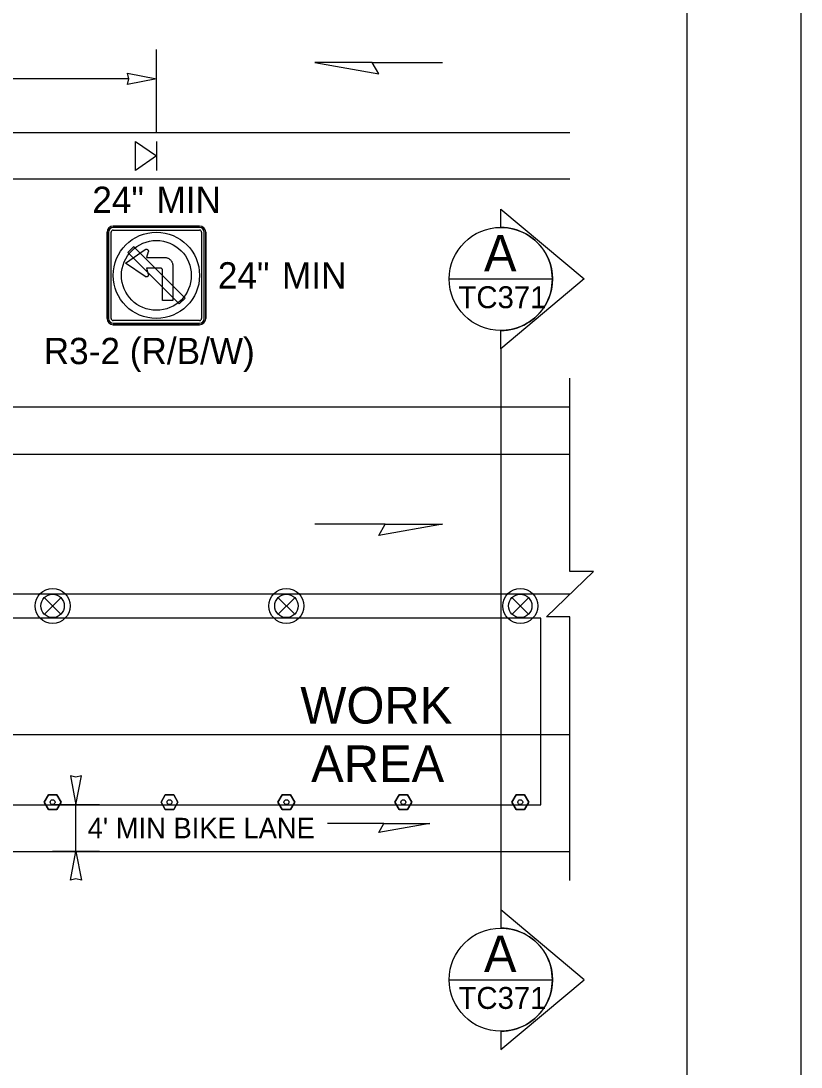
# Model space of a CAD drawing. Extents: x 99958 to 100136, y 99935 to 100013.
# Drawn here: x 100053.927 to 100056.062, y 99973.482 to 99976.346 of the extents above; entities that cross this region are included whole.
import ezdxf

# ---------------------------------------------------------------- set-up
doc = ezdxf.new("R2010")
doc.units = 0
for name, color, linetype in [('RD_ED_ShoulderPavedEdge', 7, 'Continuous'), ('RD_MK_LineEdgeYellow', 7, 'Continuous'), ('RD_MK_LineLane', 7, 'Continuous'), ('SH_GI_PlotLimits', 7, 'Continuous'), ('SH_GI_SheetBorder', 7, 'Continuous'), ('SH_TI_WZSectionCut', 7, 'Continuous'), ('TR_SN_ConstructionSigns', 7, 'Continuous'), ('TR_WZ_PortableSignMountRed-Wht', 7, 'Continuous'), ('TR_WZ_TrafficSafetyDrum', 7, 'Continuous'), ('TR_WZ_TubularMarker', 7, 'Continuous'), ('TR_WZ_WorkAreaLabel', 7, 'Continuous'), ('TR_WZ_WorkZoneDetails', 7, 'Continuous'), ('TR_WZ_WorkZoneTextCurrent', 7, 'Continuous')]:
    doc.layers.add(name, color=color, linetype=linetype)

msp = doc.modelspace()

# ---------------------------------------------------------------- linework, layer by layer
at = {"layer": 'RD_ED_ShoulderPavedEdge'}
for p, q in [((100055.43, 99975.9124), (100052.7569, 99975.9124)), ((100055.43, 99975.2884), (100052.7569, 99975.2884)), ((100052.5069, 99974.0724), (100055.43, 99974.0724))]:
    msp.add_line(p, q, dxfattribs=at)
at = {"layer": 'RD_MK_LineEdgeYellow'}
for p, q in [((100052.7569, 99976.0404), (100055.43, 99976.0404)), ((100052.7569, 99975.1604), (100055.43, 99975.1604)), ((100052.7569, 99974.3924), (100055.43, 99974.3924))]:
    msp.add_line(p, q, dxfattribs=at)
at = {"layer": 'RD_MK_LineLane'}
msp.add_lwpolyline([(100055.43, 99974.7764), (100048.195, 99974.7764)], dxfattribs=at)
at = {"layer": 'SH_GI_PlotLimits'}
msp.add_lwpolyline([(100039.0625, 99969.6875), (100056.0625, 99969.6875), (100056.0625, 99980.6875), (100039.0625, 99980.6875)], close=True, dxfattribs=at)
at = {"layer": 'SH_GI_SheetBorder'}
msp.add_line((100055.75, 99980.375), (100055.75, 99970), dxfattribs=at)
at = {"layer": 'SH_TI_WZSectionCut'}
for p, q in [((100055.2407, 99975.7808), (100055.2407, 99975.8307)), ((100055.2407, 99975.8307), (100055.4688, 99975.6396)), ((100055.4688, 99975.6396), (100055.2407, 99975.4484)), ((100055.2407, 99975.4484), (100055.2407, 99975.4984)), ((100055.2407, 99975.4484), (100055.2407, 99973.9125)), ((100055.2407, 99973.9125), (100055.2407, 99973.8625)), ((100055.4689, 99973.7213), (100055.2407, 99973.9125)), ((100055.2407, 99973.5302), (100055.4689, 99973.7213)), ((100055.2407, 99973.5801), (100055.2407, 99973.5302))]:
    msp.add_line(p, q, dxfattribs=at)
for points in [[(100055.0995, 99975.6396), (100055.3819, 99975.6396)], [(100055.0995, 99973.7213), (100055.3819, 99973.7213)]]:
    msp.add_lwpolyline(points, dxfattribs=at)
for centre in [(100055.2407, 99975.6396), (100055.2407, 99973.7213)]:
    msp.add_circle(centre, 0.1412, dxfattribs=at)
for centre in [(100055.2407, 99975.6396), (100055.2407, 99973.7213)]:
    msp.add_arc(centre, 0.1412, 269.9978, 90.0022, dxfattribs=at)
at = {"layer": 'TR_SN_ConstructionSigns'}
for p, q in [((100054.163, 99975.7676), (100054.163, 99975.5313)), ((100054.163, 99975.5313), (100054.163, 99975.7676)), ((100054.163, 99975.7676), (100054.163, 99975.5313)), ((100054.1672, 99975.7676), (100054.1672, 99975.5313)), ((100054.1742, 99975.5313), (100054.1742, 99975.7676)), ((100054.4161, 99975.7844), (100054.1798, 99975.7844)), ((100054.1798, 99975.7844), (100054.4161, 99975.7844)), ((100054.4161, 99975.7844), (100054.1798, 99975.7844)), ((100054.4161, 99975.7802), (100054.1798, 99975.7802)), ((100054.1798, 99975.7732), (100054.4161, 99975.7732)), ((100054.4217, 99975.7676), (100054.4217, 99975.5313)), ((100054.4287, 99975.5313), (100054.4287, 99975.7676)), ((100054.433, 99975.5313), (100054.433, 99975.7676)), ((100054.433, 99975.7676), (100054.433, 99975.5313)), ((100054.433, 99975.5313), (100054.433, 99975.7676)), ((100054.2137, 99975.6831), (100054.2674, 99975.72)), ((100054.2674, 99975.72), (100054.268, 99975.7204)), ((100054.268, 99975.7204), (100054.2687, 99975.7208)), ((100054.2687, 99975.7208), (100054.2694, 99975.7209)), ((100054.2694, 99975.7209), (100054.2701, 99975.721)), ((100054.2701, 99975.721), (100054.2709, 99975.721)), ((100054.2709, 99975.721), (100054.2716, 99975.721)), ((100054.2759, 99975.7137), (100054.271, 99975.6984)), ((100054.2716, 99975.721), (100054.2723, 99975.7208)), ((100054.2723, 99975.7208), (100054.273, 99975.7205)), ((100054.273, 99975.7205), (100054.2736, 99975.7201)), ((100054.2736, 99975.7201), (100054.2742, 99975.7197)), ((100054.2742, 99975.7197), (100054.2747, 99975.7192)), ((100054.2747, 99975.7192), (100054.2752, 99975.7186)), ((100054.2752, 99975.7186), (100054.2756, 99975.718)), ((100054.2756, 99975.718), (100054.2758, 99975.7173)), ((100054.2758, 99975.7173), (100054.2761, 99975.7166)), ((100054.2761, 99975.7144), (100054.2759, 99975.7137)), ((100054.2761, 99975.7166), (100054.2762, 99975.7159)), ((100054.2762, 99975.7152), (100054.2761, 99975.7144)), ((100054.2762, 99975.7159), (100054.2762, 99975.7152)), ((100054.2674, 99975.6462), (100054.2137, 99975.6831)), ((100054.271, 99975.6984), (100054.2932, 99975.6984)), ((100054.2932, 99975.6984), (100054.3204, 99975.6984)), ((100054.3204, 99975.6984), (100054.3218, 99975.6984)), ((100054.3218, 99975.6984), (100054.3233, 99975.6983)), ((100054.3233, 99975.6983), (100054.3248, 99975.6981)), ((100054.3248, 99975.6981), (100054.3262, 99975.6977)), ((100054.3262, 99975.6977), (100054.3276, 99975.6973)), ((100054.3276, 99975.6973), (100054.329, 99975.6968)), ((100054.329, 99975.6968), (100054.3303, 99975.6962)), ((100054.3303, 99975.6962), (100054.3316, 99975.6955)), ((100054.3316, 99975.6955), (100054.3329, 99975.6947)), ((100054.3329, 99975.6947), (100054.3341, 99975.6939)), ((100054.3341, 99975.6939), (100054.3352, 99975.6929)), ((100054.3352, 99975.6929), (100054.3363, 99975.6919)), ((100054.3363, 99975.6919), (100054.3373, 99975.6908)), ((100054.3373, 99975.6908), (100054.3382, 99975.6897)), ((100054.3382, 99975.6897), (100054.3391, 99975.6885)), ((100054.3391, 99975.6885), (100054.3398, 99975.6873)), ((100054.3398, 99975.6873), (100054.3406, 99975.6859)), ((100054.3406, 99975.6859), (100054.3412, 99975.6846)), ((100054.3412, 99975.6846), (100054.3417, 99975.6832)), ((100054.3417, 99975.6832), (100054.3421, 99975.6818)), ((100054.3421, 99975.6818), (100054.3424, 99975.6804)), ((100054.3424, 99975.6804), (100054.3427, 99975.679)), ((100054.3427, 99975.679), (100054.3428, 99975.6775)), ((100054.3428, 99975.6775), (100054.3429, 99975.676)), ((100054.2706, 99975.6691), (100054.2759, 99975.6525)), ((100054.2932, 99975.6691), (100054.2706, 99975.6691)), ((100054.2752, 99975.6476), (100054.2747, 99975.6471)), ((100054.2756, 99975.6483), (100054.2752, 99975.6476)), ((100054.2758, 99975.649), (100054.2756, 99975.6483)), ((100054.2761, 99975.6497), (100054.2758, 99975.649)), ((100054.2759, 99975.6525), (100054.2761, 99975.6518)), ((100054.2761, 99975.6518), (100054.2762, 99975.6511)), ((100054.2762, 99975.6504), (100054.2761, 99975.6497)), ((100054.2762, 99975.6511), (100054.2762, 99975.6504)), ((100054.3092, 99975.6691), (100054.2932, 99975.6691)), ((100054.3099, 99975.669), (100054.3092, 99975.6691)), ((100054.3106, 99975.6689), (100054.3099, 99975.669)), ((100054.3113, 99975.6687), (100054.3106, 99975.6689)), ((100054.312, 99975.6683), (100054.3113, 99975.6687)), ((100054.3126, 99975.6679), (100054.312, 99975.6683)), ((100054.3132, 99975.6674), (100054.3126, 99975.6679)), ((100054.3136, 99975.6669), (100054.3132, 99975.6674)), ((100054.314, 99975.6663), (100054.3136, 99975.6669)), ((100054.3144, 99975.6656), (100054.314, 99975.6663)), ((100054.3146, 99975.665), (100054.3144, 99975.6656)), ((100054.3147, 99975.6642), (100054.3146, 99975.665)), ((100054.3148, 99975.6635), (100054.3147, 99975.6642)), ((100054.3148, 99975.5805), (100054.3148, 99975.6635)), ((100054.3429, 99975.676), (100054.3429, 99975.5805)), ((100054.268, 99975.6459), (100054.2674, 99975.6462)), ((100054.2687, 99975.6455), (100054.268, 99975.6459)), ((100054.2694, 99975.6454), (100054.2687, 99975.6455)), ((100054.2701, 99975.6452), (100054.2694, 99975.6454)), ((100054.2709, 99975.6452), (100054.2701, 99975.6452)), ((100054.2716, 99975.6453), (100054.2709, 99975.6452)), ((100054.2723, 99975.6455), (100054.2716, 99975.6453)), ((100054.273, 99975.6457), (100054.2723, 99975.6455)), ((100054.2736, 99975.6461), (100054.273, 99975.6457)), ((100054.2742, 99975.6466), (100054.2736, 99975.6461)), ((100054.2747, 99975.6471), (100054.2742, 99975.6466)), ((100054.3429, 99975.5805), (100054.3148, 99975.5805)), ((100054.4161, 99975.5257), (100054.1798, 99975.5257)), ((100054.1798, 99975.5187), (100054.4161, 99975.5187)), ((100054.1798, 99975.5144), (100054.4161, 99975.5144)), ((100054.4161, 99975.5144), (100054.1798, 99975.5144)), ((100054.1798, 99975.5144), (100054.4161, 99975.5144))]:
    msp.add_line(p, q, dxfattribs=at)
msp.add_lwpolyline([(100054.3731, 99975.5903), (100054.2388, 99975.7246), (100054.2356, 99975.7277), (100054.2197, 99975.7118), (100054.3572, 99975.5743), (100054.3603, 99975.5712), (100054.3763, 99975.5871), (100054.3731, 99975.5903)], dxfattribs=at)
for radius in [0.1181, 0.0956]:
    msp.add_circle((100054.298, 99975.6494), radius, dxfattribs=at)
for centre, radius, start, end in [((100054.1798, 99975.7676), 0.0169, 90, 180), ((100054.1798, 99975.7676), 0.0169, 90, 180), ((100054.1798, 99975.7676), 0.0169, 90, 180), ((100054.1798, 99975.7676), 0.0127, 90, 180), ((100054.1798, 99975.7676), 0.00562, 90, 180), ((100054.4161, 99975.7676), 0.0169, 0, 90), ((100054.4161, 99975.7676), 0.0169, 0, 90), ((100054.4161, 99975.7676), 0.0169, 0, 90), ((100054.4161, 99975.7676), 0.0127, 0, 90), ((100054.4161, 99975.7676), 0.00562, 0, 90), ((100054.1798, 99975.5313), 0.0169, 180, 270), ((100054.1798, 99975.5313), 0.0169, 180, 270), ((100054.1798, 99975.5313), 0.0169, 180, 270), ((100054.1798, 99975.5313), 0.0127, 180, 270), ((100054.1798, 99975.5313), 0.00562, 180, 270), ((100054.4161, 99975.5313), 0.0127, 270, 0), ((100054.4161, 99975.5313), 0.00562, 270, 0), ((100054.4161, 99975.5313), 0.0169, 270, 0), ((100054.4161, 99975.5313), 0.0169, 270, 0), ((100054.4161, 99975.5313), 0.0169, 270, 0)]:
    msp.add_arc(centre, radius, start, end, dxfattribs=at)
at = {"layer": 'TR_WZ_PortableSignMountRed-Wht'}
msp.add_line((100054.298, 99976.0164), (100054.298, 99975.9364), dxfattribs=at)
msp.add_lwpolyline([(100054.298, 99975.9765), (100054.2405, 99975.9364), (100054.2405, 99976.0164)], close=True, dxfattribs=at)
at = {"layer": 'TR_WZ_TrafficSafetyDrum'}
for p, q in [((100053.9913, 99974.7671), (100054.0365, 99974.7218)), ((100054.0365, 99974.7671), (100053.9913, 99974.7218)), ((100054.6313, 99974.7671), (100054.6765, 99974.7218)), ((100054.6765, 99974.7671), (100054.6313, 99974.7218)), ((100055.2713, 99974.7671), (100055.3165, 99974.7218)), ((100055.3165, 99974.7671), (100055.2713, 99974.7218))]:
    msp.add_line(p, q, dxfattribs=at)
for centre, radius in [((100054.0139, 99974.7445), 0.048), ((100054.0139, 99974.7445), 0.048), ((100054.6539, 99974.7445), 0.048), ((100054.6539, 99974.7445), 0.048), ((100055.2939, 99974.7445), 0.048), ((100055.2939, 99974.7445), 0.048), ((100054.0139, 99974.7445), 0.032), ((100054.6539, 99974.7445), 0.032), ((100055.2939, 99974.7445), 0.032)]:
    msp.add_circle(centre, radius, dxfattribs=at)
at = {"layer": 'TR_WZ_TubularMarker'}
for points in [[(100053.9908, 99974.2071), (100054.0024, 99974.2271), (100054.0255, 99974.2271), (100054.037, 99974.2071), (100054.0255, 99974.1871), (100054.0024, 99974.1871)], [(100054.3108, 99974.2071), (100054.3224, 99974.2271), (100054.3455, 99974.2271), (100054.357, 99974.2071), (100054.3455, 99974.1871), (100054.3224, 99974.1871)], [(100054.6308, 99974.2071), (100054.6424, 99974.2271), (100054.6655, 99974.2271), (100054.677, 99974.2071), (100054.6655, 99974.1871), (100054.6424, 99974.1871)], [(100054.9508, 99974.2071), (100054.9624, 99974.2271), (100054.9855, 99974.2271), (100054.997, 99974.2071), (100054.9855, 99974.1871), (100054.9624, 99974.1871)], [(100055.2708, 99974.2071), (100055.2824, 99974.2271), (100055.3055, 99974.2271), (100055.317, 99974.2071), (100055.3055, 99974.1871), (100055.2824, 99974.1871)]]:
    msp.add_lwpolyline(points, close=True, dxfattribs=at)
for points in [[(100054.0024, 99974.1871), (100054.0255, 99974.1871), (100054.037, 99974.2071), (100054.0255, 99974.2271), (100054.0024, 99974.2271), (100053.9908, 99974.2071), (100054.0024, 99974.1871)], [(100054.3224, 99974.1871), (100054.3455, 99974.1871), (100054.357, 99974.2071), (100054.3455, 99974.2271), (100054.3224, 99974.2271), (100054.3108, 99974.2071), (100054.3224, 99974.1871)], [(100054.6424, 99974.1871), (100054.6655, 99974.1871), (100054.677, 99974.2071), (100054.6655, 99974.2271), (100054.6424, 99974.2271), (100054.6308, 99974.2071), (100054.6424, 99974.1871)], [(100054.9624, 99974.1871), (100054.9855, 99974.1871), (100054.997, 99974.2071), (100054.9855, 99974.2271), (100054.9624, 99974.2271), (100054.9508, 99974.2071), (100054.9624, 99974.1871)], [(100055.2824, 99974.1871), (100055.3055, 99974.1871), (100055.317, 99974.2071), (100055.3055, 99974.2271), (100055.2824, 99974.2271), (100055.2708, 99974.2071), (100055.2824, 99974.1871)]]:
    msp.add_lwpolyline(points, dxfattribs=at)
for centre in [(100054.0139, 99974.2071), (100054.3339, 99974.2071), (100054.6539, 99974.2071), (100054.9739, 99974.2071), (100055.2939, 99974.2071)]:
    msp.add_circle(centre, 0.00667, dxfattribs=at)
at = {"layer": 'TR_WZ_WorkZoneDetails'}
for p, q in [((100054.298, 99976.0404), (100054.298, 99976.2677)), ((100054.8886, 99976.2324), (100055.0815, 99976.2324)), ((100054.223, 99976.1876), (100052.8319, 99976.1876)), ((100054.9242, 99974.9684), (100054.7313, 99974.9684)), ((100054.1419, 99974.2004), (100054.0139, 99974.2004)), ((100054.0779, 99974.0724), (100054.0779, 99974.2004)), ((100054.9207, 99974.1488), (100054.7664, 99974.1488)), ((100054.9207, 99974.1488), (100054.7664, 99974.1488)), ((100054.1419, 99974.0724), (100054.0139, 99974.0724))]:
    msp.add_line(p, q, dxfattribs=at)
for points in [[(100054.7313, 99976.2324), (100054.9064, 99976.2016), (100054.8886, 99976.2324)], [(100054.298, 99976.1876), (100054.2193, 99976.1722), (100054.223, 99976.1876), (100054.2193, 99976.2031)], [(100055.0815, 99974.9684), (100054.9064, 99974.9376), (100054.9242, 99974.9684)], [(100048.275, 99974.7114), (100048.275, 99974.2004), (100050.4939, 99974.2004), (100050.8139, 99974.2004), (100050.8139, 99974.2004), (100050.8139, 99974.2004), (100051.1339, 99974.2004), (100051.1339, 99974.2004), (100051.1339, 99974.2004), (100051.7739, 99974.2004), (100052.0939, 99974.2004), (100052.5069, 99974.2004), (100052.5069, 99974.2004), (100055.35, 99974.2004), (100055.35, 99974.7114)], [(100054.0779, 99974.2004), (100054.0933, 99974.2791), (100054.0779, 99974.2754), (100054.0625, 99974.2791)], [(100055.0464, 99974.1488), (100054.9064, 99974.1241), (100054.9207, 99974.1488)], [(100055.0464, 99974.1488), (100054.9064, 99974.1241), (100054.9207, 99974.1488)], [(100054.0779, 99974.0724), (100054.0933, 99973.9938), (100054.0779, 99973.9975), (100054.0625, 99973.9938)]]:
    msp.add_lwpolyline(points, close=True, dxfattribs=at)
msp.add_lwpolyline([(100055.43, 99973.9924), (100055.43, 99974.7145), (100055.366, 99974.7145), (100055.494, 99974.8384), (100055.43, 99974.8384), (100055.43, 99975.3684)], dxfattribs=at)

# ---------------------------------------------------------------- texts
at = {"layer": 'SH_TI_WZSectionCut'}
for s, height, rotation, p in [('A', 0.1, 0.01, (100055.1945, 99975.6602)), ('TC371', 0.06, 360, (100055.1248, 99975.5596)), ('A', 0.1, 0.01, (100055.1945, 99973.7419)), ('TC371', 0.06, 360, (100055.1249, 99973.6413))]:
    msp.add_text(s, height=height, rotation=rotation, dxfattribs=at).set_placement(p)
at = {"layer": 'TR_SN_ConstructionSigns'}
for s, p in [('24"', (100054.1226, 99975.8204)), ('MIN', (100054.2981, 99975.8204)), ('24"', (100054.4662, 99975.6135)), ('MIN', (100054.6417, 99975.6135)), ('R3-2 (R/B/W)', (100053.9896, 99975.4064))]:
    msp.add_text(s, height=0.072, rotation=360, dxfattribs=at).set_placement(p)
at = {"layer": 'TR_WZ_WorkAreaLabel'}
for s, p in [('WORK', (100054.6919, 99974.4225)), ('AREA', (100054.7215, 99974.2624))]:
    msp.add_text(s, height=0.1, dxfattribs=at).set_placement(p)
at = {"layer": 'TR_WZ_WorkZoneTextCurrent'}
msp.add_text("4' MIN BIKE LANE", height=0.056, dxfattribs=at).set_placement((100054.1099, 99974.1084))

doc.saveas('drawing.dxf')
